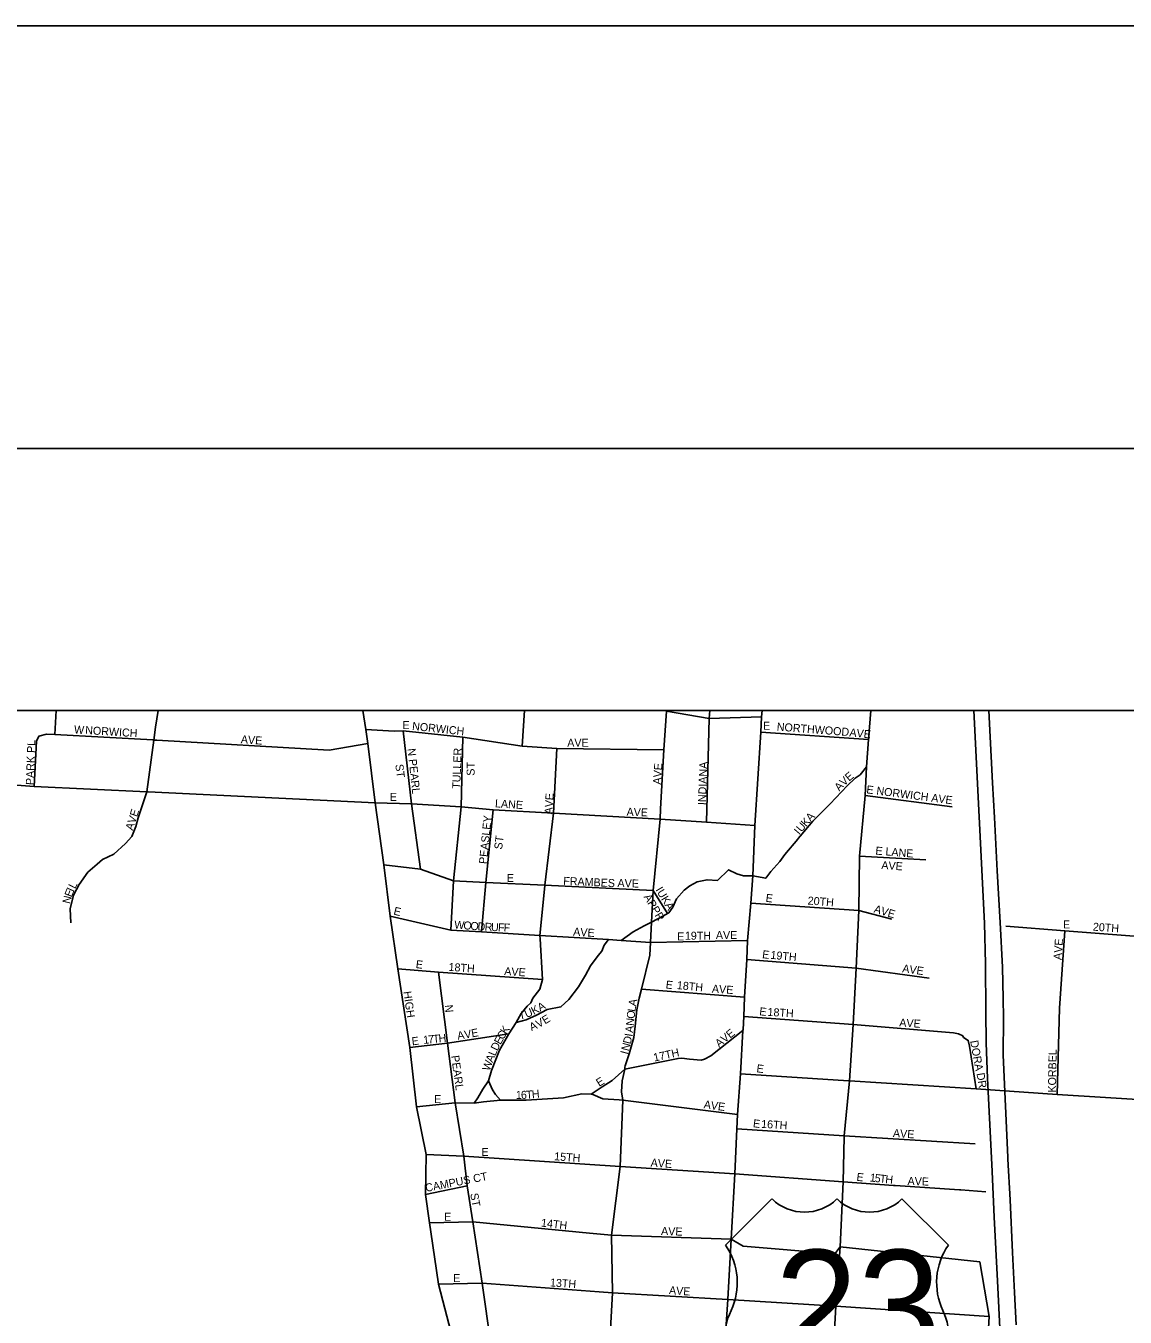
# Model space of a CAD drawing. Extents: x 0 to 34, y -6.2 to 22.
# Drawn here: x 5.813 to 7.114, y 20.472 to 22 of the extents above; entities that cross this region are included whole.
import ezdxf

# ---------------------------------------------------------------- set-up
doc = ezdxf.new("R2010")
doc.units = 0
for name, color, linetype in [('GM_X_City_Street', 7, 'Continuous'), ('GM_X_City_Street_Text', 7, 'Continuous'), ('GM_X_Corporation', 7, 'Continuous'), ('GM_X_Rail_Line', 7, 'Continuous'), ('GM_X_Township', 7, 'Continuous'), ('GM_X_US_Route', 7, 'Continuous'), ('GM_X_US_Shield', 7, 'Continuous'), ('SH_Border', 7, 'Continuous'), ('SH_Cut_Line', 7, 'Continuous'), ('SH_Data', 7, 'Continuous')]:
    doc.layers.add(name, color=color, linetype=linetype)

msp = doc.modelspace()

# ---------------------------------------------------------------- linework, layer by layer
at = {"layer": 'GM_X_City_Street'}
for points in [[(5.8472, 21.1617), (5.8488, 21.1902)], [(5.9561, 21.0937), (5.9644, 21.1551), (5.9666, 21.1703), (5.9696, 21.1902)], [(6.2263, 21.0809), (6.2177, 21.1509), (6.2155, 21.1676), (6.2116, 21.1902)], [(6.4004, 21.1477), (6.4031, 21.1902)], [(6.5642, 21.0738), (6.5679, 21.1437), (6.5711, 21.1894), (6.5712, 21.1902)], [(6.5711, 21.1894), (6.6217, 21.1805), (6.6837, 21.1825)], [(6.6185, 21.0581), (6.6217, 21.1805), (6.6223, 21.1902)], [(5.823, 21.1), (5.8257, 21.1536), (5.8283, 21.1596)], [(5.8283, 21.1596), (5.8374, 21.1622), (5.8472, 21.1617), (5.9632, 21.1552), (5.9644, 21.1551), (5.9652, 21.1551), (5.9681, 21.1549)], [(6.2155, 21.1676), (6.249, 21.1656), (6.2595, 21.1662), (6.3303, 21.1585), (6.4004, 21.1477), (6.4415, 21.1452), (6.5679, 21.1437)], [(6.2799, 21.0023), (6.2693, 21.0797), (6.2595, 21.1662)], [(6.3158, 20.9303), (6.3191, 20.9885), (6.328, 21.076), (6.3303, 21.1585)], [(6.6829, 21.1645), (6.8104, 21.1556)], [(5.9681, 21.1549), (6.1718, 21.1432), (6.2177, 21.1509)], [(6.4216, 20.9198), (6.4214, 20.9239), (6.427, 20.9826), (6.427, 20.9833), (6.4375, 21.0688), (6.4415, 21.1452)], [(5.4808, 21.1205), (5.5104, 21.1189), (5.5446, 21.1167), (5.5904, 21.1136), (5.7, 21.1095), (5.823, 21.1), (5.9561, 21.0937), (5.9578, 21.0937)], [(6.7294, 21.0415), (6.7444, 21.0591), (6.765, 21.0798), (6.7848, 21.1009), (6.7944, 21.11), (6.8004, 21.1141), (6.808, 21.1234)], [(5.8663, 20.939), (5.8656, 20.9553), (5.8695, 20.9716), (5.8761, 20.9844), (5.8864, 20.9987), (5.8974, 21.0081), (5.9039, 21.0138), (5.9172, 21.0201), (5.9309, 21.0326), (5.9385, 21.0412), (5.9432, 21.0529), (5.9459, 21.0632), (5.9561, 21.0937)], [(5.9578, 21.0937), (6.2263, 21.0809)], [(6.2263, 21.0809), (6.2693, 21.0797), (6.328, 21.076), (6.366, 21.0726), (6.4375, 21.0688), (6.5635, 21.0614), (6.6185, 21.0581), (6.6758, 21.0539)], [(6.3333, 20.3429), (6.3288, 20.37), (6.3188, 20.4448), (6.3014, 20.5114), (6.2921, 20.5733), (6.2907, 20.5839), (6.2861, 20.6177), (6.2869, 20.6647), (6.2754, 20.7214), (6.2673, 20.7914), (6.2532, 20.8845), (6.2441, 20.9466), (6.2366, 21.0074), (6.2263, 21.0809)], [(6.8061, 21.0897), (6.9092, 21.0762)], [(6.3521, 20.9281), (6.3575, 20.9866), (6.366, 21.0726)], [(6.522, 20.768), (6.5222, 20.7698), (6.527, 20.7839), (6.5326, 20.8034), (6.534, 20.8168), (6.5362, 20.8359), (6.5388, 20.8496), (6.5417, 20.8603), (6.5513, 20.9006), (6.5521, 20.9156), (6.5533, 20.9398), (6.5552, 20.977), (6.5635, 21.0614), (6.5642, 21.0738)], [(6.6706, 20.9945), (6.6733, 20.9946), (6.6887, 20.9917), (6.6948, 20.9996), (6.7051, 21.0113), (6.7112, 21.0199), (6.7265, 21.038), (6.7271, 21.0388), (6.7294, 21.0415)], [(6.2366, 21.0074), (6.2799, 21.0023), (6.3191, 20.9885), (6.3575, 20.9866), (6.427, 20.9833), (6.5552, 20.977)], [(6.7995, 21.0178), (6.8779, 21.0133)], [(6.5175, 20.918), (6.5316, 20.9283), (6.5446, 20.9354), (6.5533, 20.9398), (6.5677, 20.947), (6.5723, 20.9499), (6.5738, 20.9508), (6.5788, 20.9576), (6.583, 20.9674), (6.5922, 20.9776), (6.5986, 20.9825), (6.6074, 20.9873), (6.6191, 20.9899), (6.6316, 20.989), (6.6445, 21.0016), (6.6545, 20.997), (6.6623, 20.9943), (6.6706, 20.9945)], [(6.5552, 20.977), (6.5723, 20.9499)], [(6.6708, 20.962), (6.7987, 20.9536), (6.8379, 20.9433)], [(6.2441, 20.9466), (6.3158, 20.9303), (6.3521, 20.9281), (6.4214, 20.9239), (6.5025, 20.9191), (6.5175, 20.918), (6.5521, 20.9156)], [(6.9729, 20.9348), (7.0427, 20.9295), (7.176, 20.9193), (7.2348, 20.9148), (7.2926, 20.9104)], [(7.0363, 20.8378), (7.0363, 20.8381), (7.0427, 20.9295)], [(6.3436, 20.7257), (6.3478, 20.7317), (6.354, 20.7423), (6.3604, 20.7521), (6.364, 20.7642), (6.3736, 20.7884), (6.3845, 20.8077), (6.3932, 20.8209), (6.3993, 20.8318), (6.4062, 20.8405), (6.4107, 20.8443), (6.4131, 20.8496), (6.4211, 20.8603), (6.4243, 20.8719), (6.4216, 20.9198)], [(6.3932, 20.8209), (6.4052, 20.8241), (6.4175, 20.8297), (6.4299, 20.8364), (6.4462, 20.8395), (6.4554, 20.8481), (6.4672, 20.8632), (6.4753, 20.8768), (6.4814, 20.8881), (6.4902, 20.9002), (6.4948, 20.9055), (6.4975, 20.9123), (6.5025, 20.9191)], [(6.5521, 20.9156), (6.667, 20.9181)], [(6.2532, 20.8845), (6.3012, 20.8806), (6.4243, 20.8719)], [(6.6663, 20.8954), (6.7956, 20.8852), (6.8819, 20.8736)], [(6.312, 20.7966), (6.3012, 20.8806)], [(6.5417, 20.8603), (6.6636, 20.851)], [(7.0333, 20.7357), (7.0363, 20.8378)], [(6.6627, 20.828), (6.792, 20.8187)], [(6.2673, 20.7914), (6.312, 20.7966), (6.3845, 20.8077)], [(6.5217, 20.7656), (6.5849, 20.7785), (6.5895, 20.7788), (6.5985, 20.7776), (6.6121, 20.7764), (6.6163, 20.7775), (6.6235, 20.7816), (6.6616, 20.8116)], [(6.792, 20.8187), (6.9108, 20.8086), (6.9169, 20.8074), (6.9218, 20.8051), (6.9225, 20.8032)], [(6.3313, 20.663), (6.3212, 20.7258), (6.312, 20.7966)], [(6.9377, 20.7427), (6.9297, 20.793), (6.9282, 20.7998), (6.9225, 20.8032)], [(6.482, 20.7361), (6.495, 20.7447), (6.5068, 20.7522), (6.5217, 20.7656)], [(6.4993, 20.3596), (6.5034, 20.4299), (6.5071, 20.5013), (6.5062, 20.5694), (6.5163, 20.6506), (6.5196, 20.729), (6.5178, 20.7388), (6.5186, 20.752), (6.5217, 20.7656), (6.522, 20.768)], [(6.6589, 20.7603), (6.7866, 20.7521)], [(6.3748, 20.7292), (6.3687, 20.7357), (6.3653, 20.7414), (6.3604, 20.7521)], [(6.7866, 20.7521), (6.7877, 20.752), (6.9377, 20.7427), (7.0333, 20.7357), (7.2811, 20.7206), (7.3663, 20.7149)], [(6.2754, 20.7214), (6.3212, 20.7258), (6.3436, 20.7257), (6.3546, 20.7271), (6.3748, 20.7292), (6.3754, 20.7292), (6.4049, 20.729), (6.4492, 20.7317), (6.4708, 20.7365), (6.482, 20.7361), (6.484, 20.736), (6.4957, 20.7306), (6.515, 20.7294)], [(6.515, 20.7294), (6.5196, 20.729), (6.655, 20.7123)], [(6.6543, 20.6952), (6.7815, 20.6871), (6.9365, 20.6773)], [(6.2869, 20.6647), (6.3313, 20.663), (6.5163, 20.6506), (6.6521, 20.6418), (6.7804, 20.6324)], [(6.3816, 20.3008), (6.374, 20.3672), (6.3632, 20.4406), (6.3529, 20.5125), (6.3418, 20.5852), (6.3354, 20.6278), (6.3313, 20.663)], [(6.2861, 20.6177), (6.3354, 20.6278)], [(6.7804, 20.6324), (6.8399, 20.6282)], [(6.8399, 20.6282), (6.8416, 20.6281), (6.9181, 20.623), (6.9193, 20.6229)], [(6.9193, 20.6229), (6.9491, 20.6208)], [(6.2907, 20.5839), (6.3418, 20.5852), (6.4801, 20.5716), (6.5062, 20.5694), (6.6478, 20.5648), (6.662, 20.5564), (6.7702, 20.5472), (6.7765, 20.5555), (6.9418, 20.538)], [(6.9598, 20.3272), (6.9488, 20.397), (6.9532, 20.473), (6.9418, 20.538)], [(6.3014, 20.5114), (6.3529, 20.5125), (6.4915, 20.5024)], [(6.4915, 20.5024), (6.5071, 20.5013), (6.6437, 20.4933), (6.7717, 20.4855), (6.9532, 20.473)]]:
    msp.add_lwpolyline(points, dxfattribs=at)
at = {"layer": 'GM_X_Corporation'}
msp.add_lwpolyline([(5.4833, 14.3902), (9.0755, 14.3902), (9.0755, 21.1902), (4.181, 21.1902)], dxfattribs=at)
at = {"layer": 'GM_X_Rail_Line'}
for points in [[(6.9661, 20.4516), (6.9629, 20.5155), (6.9589, 20.5906), (6.9566, 20.6447), (6.9557, 20.6607), (6.9511, 20.7548), (6.9494, 20.7969), (6.9491, 20.8336), (6.9488, 20.8903), (6.9474, 20.9385), (6.9347, 21.1902)], [(6.9848, 20.4632), (6.9831, 20.5017), (6.9806, 20.549), (6.9778, 20.6114), (6.975, 20.6595), (6.975, 20.6615), (6.9695, 20.7822), (6.9699, 20.8265), (6.9697, 20.8493), (6.9687, 20.8866), (6.966, 20.9394), (6.9626, 21.0003), (6.9592, 21.0635), (6.957, 21.1045), (6.9526, 21.1902)]]:
    msp.add_lwpolyline(points, dxfattribs=at)
at = {"layer": 'GM_X_Township'}
msp.add_line((9.0029, 21.1902), (4.1671, 21.1902), dxfattribs=at)
at = {"layer": 'GM_X_US_Route'}
for points in [[(6.6844, 21.1902), (6.6837, 21.1825), (6.6829, 21.1645), (6.6758, 21.0539), (6.6733, 20.9946), (6.6708, 20.962), (6.667, 20.9181), (6.6663, 20.8954), (6.6636, 20.851), (6.6627, 20.828), (6.6617, 20.8127)], [(6.7877, 20.752), (6.792, 20.8187), (6.7956, 20.8852), (6.7987, 20.9536), (6.7995, 21.0178), (6.8061, 21.0897), (6.808, 21.1234), (6.8104, 21.1556), (6.8128, 21.1902)], [(6.6617, 20.8127), (6.6616, 20.8116), (6.6589, 20.7603), (6.655, 20.7123), (6.6543, 20.6952), (6.6521, 20.6418), (6.6478, 20.5648), (6.6437, 20.4933), (6.6392, 20.4223), (6.6349, 20.3491), (6.6299, 20.279), (6.6297, 20.2764)], [(6.7627, 20.3406), (6.7676, 20.4138), (6.7717, 20.4855), (6.7765, 20.5555), (6.7804, 20.6324), (6.7815, 20.6859), (6.7815, 20.6871), (6.7877, 20.752)]]:
    msp.add_lwpolyline(points, dxfattribs=at)
at = {"layer": 'GM_X_US_Shield'}
for p, q in [((6.696, 20.6123), (6.6411, 20.5574)), ((6.9047, 20.5574), (6.8498, 20.6123))]:
    msp.add_line(p, q, dxfattribs=at)
for centre, radius, start, end in [((6.7345, 20.6515), 0.0549, 225.573, 314.427), ((6.8114, 20.6515), 0.0549, 225.573, 314.427), ((6.5781, 20.5133), 0.0769, 334.5471, 35.0009), ((6.9677, 20.5133), 0.0769, 144.9991, 205.4529), ((6.7171, 20.4475), 0.0769, 154.8319, 270.6383), ((6.8287, 20.4475), 0.0769, 269.3617, 25.1681)]:
    msp.add_arc(centre, radius, start, end, dxfattribs=at)
at = {"layer": 'SH_Border'}
msp.add_lwpolyline([(2, 21.5), (33.5, 21.5), (33.5, 0.5), (2, 0.5)], close=True, dxfattribs=at)
at = {"layer": 'SH_Cut_Line'}
msp.add_lwpolyline([(0, 0), (34, 0), (34, 22), (0, 22)], close=True, dxfattribs=at)
at = {"layer": 'SH_Data'}
msp.add_lwpolyline([(9.0755, 21.1902), (9.0755, 14.3902), (2.2755, 14.3902), (2.2755, 21.1902)], close=True, dxfattribs=at)

# ---------------------------------------------------------------- texts
at = {"layer": 'GM_X_City_Street_Text'}
for s, rotation, p in [('E', 0, (6.2587, 21.1681)), ('NORWICH', 353.9457, (6.2698, 21.1672)), ('E', 0, (6.6854, 21.1672)), ('NORTHWOOD', 355.6015, (6.7014, 21.1664)), ('W', 355.6039, (5.8697, 21.1631)), ('NORWICH', 356.5305, (5.883, 21.1622)), ('AVE', 356.0569, (6.0672, 21.1514)), ('AVE', 353.8878, (6.7873, 21.1597)), ('PARK PL', 87.9915, (5.8224, 21.1017)), ('N PEARL', 276.0096, (6.2647, 21.1448)), ('TULLER', 87.84, (6.327, 21.0972)), ('AVE', 0, (6.4537, 21.1472)), ('ST', 90, (6.3441, 21.1129)), ('AVE', 86.0569, (6.5645, 21.1022)), ('INDIANA', 88.0559, (6.6178, 21.078)), ('ST', 277.1217, (6.2502, 21.1261)), ('V', 43.0677, (6.7812, 21.1001)), ('E', 40.0085, (6.7872, 21.1058)), ('A', 47.7057, (6.7757, 21.0941)), ('E NORWICH AVE', 352.6808, (6.8073, 21.0922)), ('E', 0, (6.2437, 21.0831)), ('LANE', 356.3452, (6.368, 21.0756)), ('V', 86.0841, (6.4366, 21.0753)), ('E', 86.0623, (6.4371, 21.0836)), ('AVE', 72.1217, (5.9395, 21.0476)), ('PEASLEY', 84.3856, (6.3586, 21.0081)), ('A', 86.8953, (6.4361, 21.067)), ('AVE', 358.0261, (6.5238, 21.0656)), ('A', 46.422, (6.7417, 21.0581)), ('I', 49.3323, (6.7282, 21.0424)), ('U', 49.3574, (6.7309, 21.0456)), ('K', 49.1759, (6.7364, 21.0519)), ('ST', 82.8783, (6.3765, 21.0253)), ('E LANE', 355.3312, (6.8181, 21.0197)), ('AVE', 356.0569, (6.8252, 21.0026)), ('E', 0, (6.3821, 20.9872)), ('FRAMBES', 357.3555, (6.4488, 20.9839)), ('AVE', 358.0261, (6.513, 20.9814)), ('E', 68.9291, (5.8672, 20.9686)), ('I', 65.7623, (5.8695, 20.9747)), ('L', 62.4209, (5.8712, 20.9784)), ('IUKA', 300.967, (6.5578, 20.978)), ('N', 76.5893, (5.8653, 20.9608)), ('APPR', 300.967, (6.5438, 20.9696)), ('E', 352.8783, (6.6881, 20.9639)), ('20TH', 355.9114, (6.738, 20.9606)), ('AVE', 343.497, (6.8159, 20.9513)), ('E', 345.9702, (6.2475, 20.9488)), ('W', 355.6077, (6.3197, 20.9322)), ('O', 355.6123, (6.3305, 20.9314)), ('O', 355.603, (6.3388, 20.9308)), ('D', 356.4573, (6.3473, 20.9301)), ('R', 357.6052, (6.3558, 20.9296)), ('U', 357.6509, (6.3633, 20.9293)), ('F', 357.643, (6.3716, 20.9289)), ('F', 357.6678, (6.3783, 20.9287)), ('AVE', 356.0569, (6.4605, 20.9239)), ('19TH', 0, (6.5929, 20.9189)), ('AVE', 0, (6.6296, 20.9197)), ('E', 0, (7.0404, 20.9322)), ('20TH', 355.9166, (7.0755, 20.9297)), ('E', 0, (6.5837, 20.9181)), ('AVE', 86.0569, (7.0386, 20.8947)), ('E', 352.8817, (6.684, 20.8972)), ('19TH', 354.6406, (6.6939, 20.8964)), ('E', 352.8783, (6.274, 20.8855)), ('18TH', 355.9166, (6.313, 20.8822)), ('AVE', 356.0569, (6.3789, 20.8772)), ('AVE', 352.1434, (6.8498, 20.8805)), ('E', 352.8783, (6.5698, 20.8614)), ('18TH', 354.5575, (6.5831, 20.8606)), ('HIGH', 278.1319, (6.2597, 20.8574)), ('AVE', 356.0569, (6.6247, 20.8564)), ('N', 275.7063, (6.3088, 20.8415)), ('U', 22.9394, (6.4055, 20.8262)), ('K', 27.6937, (6.414, 20.8298)), ('A', 29.2924, (6.4216, 20.8338)), ('L', 81.7772, (6.5342, 20.8332)), ('A', 79.5173, (6.5351, 20.8397)), ('E', 352.8783, (6.6806, 20.8297)), ('18TH', 356.4254, (6.6905, 20.8289)), ('I', 11.4385, (6.3995, 20.8247)), ('A', 25.2453, (6.4115, 20.8106)), ('V', 28.0064, (6.4195, 20.8144)), ('E', 31.4582, (6.4274, 20.8186)), ('N', 84.0786, (6.5324, 20.8167)), ('O', 84.0786, (6.5333, 20.825)), ('AVE', 356.0569, (6.8464, 20.8164)), ('7', 5.3782, (6.2894, 20.7961)), ('T', 5.3848, (6.2952, 20.7967)), ('H', 5.3946, (6.3018, 20.7973)), ('AVE', 9.7834, (6.3243, 20.8005)), ('C', 60.3605, (6.378, 20.7999)), ('K', 57.9228, (6.3816, 20.8063)), ('I', 80.8309, (6.5308, 20.8038)), ('A', 83.9542, (6.5316, 20.8084)), ('AVE', 39.2867, (6.6334, 20.791)), ('E', 7.1217, (6.2702, 20.7939)), ('1', 5.4093, (6.2836, 20.7956)), ('D', 63.2004, (6.371, 20.7867)), ('E', 60.6244, (6.3747, 20.7941)), ('N', 75.0573, (6.5264, 20.7866)), ('D', 75.8824, (6.5286, 20.7948)), ('DORA', 280.1761, (6.9305, 20.7991)), ('PEARL', 277.7612, (6.3163, 20.7815)), ('W', 70.9218, (6.3618, 20.763)), ('A', 67.407, (6.3653, 20.7731)), ('L', 67.3108, (6.3685, 20.7807)), ('I', 75.0517, (6.5254, 20.7826)), ('17TH', 12.3399, (6.5567, 20.7747)), ('KORBEL', 88.9775, (7.032, 20.738)), ('E', 352.8514, (6.6773, 20.7622)), ('DR', 279.4564, (6.938, 20.7607)), ('E', 32.0299, (6.4915, 20.7447)), ('E', 0, (6.2962, 20.7256)), ('1', 0.1561, (6.3929, 20.7306)), ('6', 1.4051, (6.399, 20.7306)), ('T', 4.5577, (6.4054, 20.7307)), ('H', 5.4169, (6.4122, 20.7313)), ('AVE', 352.1518, (6.6148, 20.7197)), ('E', 352.8783, (6.6731, 20.6972)), ('16TH', 356.4258, (6.683, 20.6964)), ('AVE', 356.0569, (6.8389, 20.6856)), ('E', 0, (6.3521, 20.6631)), ('15TH', 355.9114, (6.438, 20.6581)), ('AVE', 356.0569, (6.5522, 20.6506)), ('CAMPUS CT', 11.0231, (6.2867, 20.6205)), ('E', 352.8783, (6.7956, 20.6339)), ('1', 353.8357, (6.8114, 20.633)), ('5', 353.8513, (6.8172, 20.6324)), ('T', 353.8408, (6.823, 20.6318)), ('H', 353.824, (6.8297, 20.6311)), ('AVE', 358.0186, (6.8563, 20.6289)), ('ST', 280.6147, (6.3388, 20.6183)), ('E', 0, (6.3079, 20.5864)), ('14TH', 353.2096, (6.4223, 20.5797)), ('AVE', 358.0261, (6.5646, 20.5697)), ('E', 0, (6.3187, 20.5139)), ('13TH', 355.9114, (6.433, 20.5089)), ('AVE', 356.0574, (6.5739, 20.4997))]:
    msp.add_text(s, height=0.00947, rotation=rotation, dxfattribs=at).set_placement(p)
at = {"layer": 'GM_X_US_Shield'}
msp.add_text('23', height=0.13184, dxfattribs=at).set_placement((6.6995, 20.4201))

doc.saveas('drawing.dxf')
